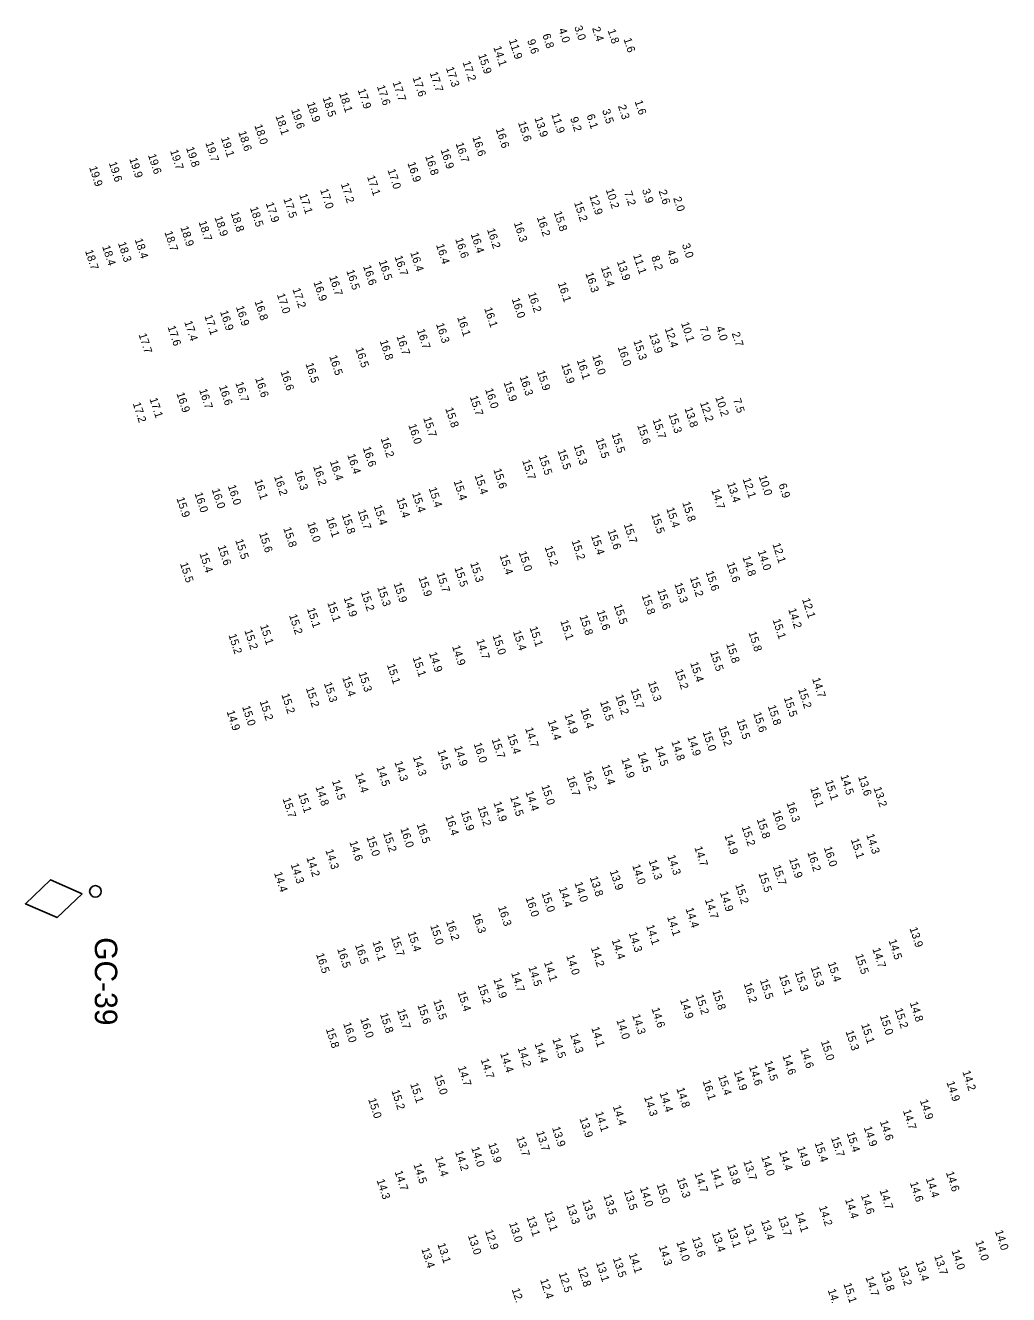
# Model space of a CAD drawing. Extents: x 1023796 to 1112670, y 656573 to 837340.
# Drawn here: x 1088997 to 1089611, y 710717 to 711510 of the extents above; entities that cross this region are included whole.
import ezdxf

# ---------------------------------------------------------------- set-up
doc = ezdxf.new("R2010")
doc.units = 0
doc.layers.add('V-CHAN-NAID', color=7, linetype='Continuous')
doc.layers.add('V-TOPO-SOUN', color=7, linetype='Continuous')

msp = doc.modelspace()

# ---------------------------------------------------------------- linework, layer by layer
at = {"layer": 'V-CHAN-NAID'}
msp.add_lwpolyline([(1089032.16, 710967.26), (1089012.35, 710975.95), (1088996.7, 710961.01), (1089016.51, 710952.32)], close=True, dxfattribs=at)
msp.add_circle((1089040.43, 710968.72), 3.6, dxfattribs=at)

# ---------------------------------------------------------------- texts
msp.add_text('GC-39', height=14, rotation=270, dxfattribs=at).set_placement((1089040.08, 710940.11))
at = {"layer": 'V-TOPO-SOUN'}
for s, p in [('6.8', (1089319.49, 711503.54)), ('4.0', (1089329.48, 711507.03)), ('3.0', (1089339.37, 711508.61)), ('2.4', (1089350.54, 711507.89)), ('1.8', (1089360.2, 711506.48)), ('14.1 ', (1089288.88, 711495.9)), ('11.9 ', (1089298.54, 711500.33)), ('9.6', (1089310, 711500.11)), ('1.6', (1089370.17, 711500.98)), ('17.2 ', (1089269.64, 711486.56)), ('15.9 ', (1089279.36, 711491.12)), ('17.7 ', (1089249.12, 711479.89)), ('17.3 ', (1089259.25, 711482.96)), ('17.6 ', (1089216.16, 711471.5)), ('17.7 ', (1089225.94, 711473.99)), ('17.6 ', (1089238.42, 711476.91)), ('18.5 ', (1089182.21, 711464.3)), ('18.1 ', (1089192.55, 711467.09)), ('17.9 ', (1089204.15, 711469.32)), ('1.6', (1089377.11, 711462.08)), ('19.6 ', (1089162.63, 711456.83)), ('18.9 ', (1089172.41, 711460.98)), ('11.9 ', (1089325.06, 711454.05)), ('3.5', (1089356.77, 711456.53)), ('2.3', (1089366.67, 711459.19)), ('18.0 ', (1089139.64, 711447.04)), ('18.1 ', (1089152.82, 711452.96)), ('15.6 ', (1089304.27, 711448.88)), ('13.9 ', (1089314.53, 711451.66)), ('9.2', (1089336.77, 711451.56)), ('6.1', (1089347.07, 711453.31)), ('19.1 ', (1089118.78, 711439.22)), ('18.6 ', (1089129.58, 711442.89)), ('16.6 ', (1089275.72, 711439.72)), ('16.6 ', (1089290.39, 711444.79)), ('19.7 ', (1089087, 711431.24)), ('19.8 ', (1089097.01, 711432.96)), ('19.7 ', (1089109.06, 711436.15)), ('16.9 ', (1089255.91, 711431.82)), ('16.7 ', (1089265.31, 711435.75)), ('19.6 ', (1089048.74, 711423.68)), ('19.9 ', (1089061.53, 711426.18)), ('19.6 ', (1089073.22, 711428.56)), ('16.9 ', (1089235.24, 711423.54)), ('16.8 ', (1089246.29, 711427.85)), ('19.9 ', (1089036.46, 711420.87)), ('17.1 ', (1089209.98, 711415.12)), ('17.0 ', (1089222.76, 711419.22)), ('17.0 ', (1089180.68, 711406.87)), ('17.2 ', (1089193.61, 711410.49)), ('10.2 ', (1089359.03, 711406.96)), ('3.9', (1089381.66, 711406.81)), ('2.6', (1089392.06, 711406.08)), ('17.9 ', (1089146.78, 711398.35)), ('17.5 ', (1089157.79, 711401.11)), ('17.1 ', (1089167.65, 711403.69)), ('15.2 ', (1089339.24, 711398.88)), ('12.9 ', (1089348.76, 711403.13)), ('7.2', (1089370.53, 711405.25)), ('2.0', (1089401.19, 711401.69)), ('18.8 ', (1089124.82, 711392.47)), ('18.5 ', (1089136.87, 711395.62)), ('15.8 ', (1089326.62, 711392.8)), ('18.9 ', (1089093.43, 711383.43)), ('18.7 ', (1089104.79, 711386.74)), ('18.9 ', (1089114.72, 711389.68)), ('16.3 ', (1089301.67, 711386.15)), ('16.2 ', (1089316.02, 711389.64)), ('18.4 ', (1089064.94, 711375.77)), ('18.7 ', (1089083.52, 711380.38)), ('16.6 ', (1089265.05, 711376.1)), ('16.4 ', (1089274.73, 711379.15)), ('16.2 ', (1089284.88, 711382.08)), ('18.7 ', (1089033.91, 711368.72)), ('18.4 ', (1089044.6, 711371.4)), ('18.3 ', (1089054.47, 711373.61)), ('16.4 ', (1089236.95, 711367.67)), ('16.4 ', (1089253.12, 711372.36)), ('4.8', (1089397.15, 711368.67)), ('3.0', (1089406.61, 711372.65)), ('16.6 ', (1089207.52, 711359.09)), ('16.5 ', (1089217.3, 711362.21)), ('16.7 ', (1089227.15, 711365.06)), ('13.9 ', (1089365.99, 711362.08)), ('11.1 ', (1089376.13, 711366.03)), ('8.2', (1089387.46, 711364.9)), ('16.7 ', (1089186.32, 711352.56)), ('16.5 ', (1089197.06, 711356.28)), ('16.3 ', (1089346.33, 711354.61)), ('15.4 ', (1089356.05, 711358.33)), ('17.2 ', (1089163.4, 711344.83)), ('16.9 ', (1089176.52, 711349.21)), ('16.1 ', (1089329.12, 711348.55)), ('16.8 ', (1089139.74, 711337.17)), ('17.0 ', (1089153.7, 711341.45)), ('16.0 ', (1089300.33, 711338.63)), ('16.2 ', (1089310.47, 711342.15)), ('17.1 ', (1089108.46, 711328.07)), ('16.9 ', (1089118.19, 711330.77)), ('16.9 ', (1089128.1, 711333.7)), ('16.1 ', (1089266.29, 711327.23)), ('16.1 ', (1089283.15, 711332.77)), ('17.6 ', (1089085.41, 711321.27)), ('17.4 ', (1089095.87, 711324.35)), ('16.7 ', (1089241.11, 711319.27)), ('16.3 ', (1089253.06, 711323.01)), ('12.4 ', (1089395.86, 711320.18)), ('10.1 ', (1089406.05, 711323.57)), ('7.0', (1089417.47, 711320.74)), ('4.0', (1089427.89, 711320.93)), ('17.7 ', (1089067.34, 711316.51)), ('16.8 ', (1089217.92, 711312.39)), ('16.7 ', (1089228.36, 711315.44)), ('15.3 ', (1089376.31, 711312.44)), ('13.9 ', (1089386.12, 711316.62)), ('2.7', (1089437.73, 711317.25)), ('16.5 ', (1089202.71, 711307.71)), ('16.0 ', (1089350.61, 711303.2)), ('16.0 ', (1089366.52, 711308.56)), ('16.5 ', (1089171.54, 711298.17)), ('16.5 ', (1089186.38, 711302.88)), ('15.9 ', (1089331.24, 711297.7)), ('16.1 ', (1089340.96, 711300.38)), ('16.6 ', (1089140.12, 711289.08)), ('16.6 ', (1089155.96, 711293.3)), ('16.3 ', (1089305.25, 711290.14)), ('15.9 ', (1089316.05, 711293.37)), ('16.9 ', (1089090.99, 711279.65)), ('16.7 ', (1089105.15, 711281.88)), ('16.6 ', (1089117.52, 711284.1)), ('16.7 ', (1089127.77, 711286.25)), ('16.0 ', (1089283.69, 711282.16)), ('15.9 ', (1089295.24, 711286.55)), ('17.2 ', (1089063.67, 711273.44)), ('17.1 ', (1089074.14, 711276.3)), ('15.7 ', (1089274.12, 711277.6)), ('12.2 ', (1089417.9, 711273.87)), ('10.2 ', (1089427.45, 711277.28)), ('7.5', (1089438.48, 711275.8)), ('15.7 ', (1089245.05, 711264.26)), ('15.8 ', (1089258.86, 711270.22)), ('15.3 ', (1089398.22, 711266.7)), ('13.8 ', (1089408.21, 711270.34)), ('16.0 ', (1089235.76, 711259.92)), ('15.6 ', (1089378.67, 711259.79)), ('15.7 ', (1089388.3, 711263.27)), ('16.2 ', (1089218.47, 711251.61)), ('15.5 ', (1089352.8, 711251.08)), ('15.5 ', (1089362.75, 711254.36)), ('16.4 ', (1089197.64, 711241.24)), ('16.6 ', (1089207.3, 711245.73)), ('15.5 ', (1089317.21, 711240.6)), ('15.5 ', (1089328.95, 711244.03)), ('15.3 ', (1089339.1, 711246.97)), ('16.2 ', (1089176.3, 711234.04)), ('16.4 ', (1089186.77, 711237.19)), ('15.6 ', (1089288.89, 711232.09)), ('15.7 ', (1089306.88, 711237.68)), ('16.1 ', (1089139.64, 711225.31)), ('16.2 ', (1089151.89, 711227.79)), ('16.3 ', (1089164.72, 711231.09)), ('15.4 ', (1089264.08, 711224.79)), ('15.4 ', (1089277.13, 711228.49)), ('12.1 ', (1089444.55, 711226.19)), ('10.0 ', (1089454.56, 711227.79)), ('16.0 ', (1089102.29, 711217.21)), ('16.0 ', (1089113.01, 711219.66)), ('16.0 ', (1089123.04, 711221.9)), ('15.4 ', (1089238.14, 711217.24)), ('15.4 ', (1089248.5, 711220.39)), ('14.7 ', (1089425, 711219.3)), ('13.4 ', (1089434.8, 711223.48)), ('6.9', (1089466.91, 711222.71)), ('15.9 ', (1089090.99, 711214.15)), ('15.4 ', (1089214.17, 711209.33)), ('15.4 ', (1089228.35, 711213.9)), ('15.8 ', (1089406.83, 711211.45)), ('16.1 ', (1089184.42, 711201.74)), ('15.8 ', (1089194.26, 711203.77)), ('15.7 ', (1089204.15, 711206.54)), ('15.5 ', (1089387.44, 711204.01)), ('15.4 ', (1089396.87, 711207.76)), ('15.6 ', (1089142.57, 711192.22)), ('15.8 ', (1089157.68, 711195.45)), ('16.0 ', (1089172.62, 711198.69)), ('15.6 ', (1089360.19, 711194.08)), ('15.7 ', (1089370.29, 711197.85)), ('15.6 ', (1089116.77, 711184.16)), ('15.5 ', (1089127.68, 711188.01)), ('15.2 ', (1089337.73, 711187.55)), ('15.4 ', (1089349.85, 711190.74)), ('12.1 ', (1089463.12, 711185.56)), ('15.4 ', (1089105.34, 711179.63)), ('15.4 ', (1089292.8, 711178.37)), ('15.0 ', (1089304.65, 711180.45)), ('15.2 ', (1089320.91, 711183.75)), ('14.8 ', (1089444.42, 711177.42)), ('14.0 ', (1089453.93, 711181.08)), ('15.5 ', (1089093.18, 711173.45)), ('15.5 ', (1089264.54, 711170.76)), ('15.3 ', (1089274.39, 711173.68)), ('15.6 ', (1089434.54, 711173.56)), ('15.9 ', (1089226.59, 711160.91)), ('15.9 ', (1089242.12, 711164.7)), ('15.7 ', (1089253.33, 711167.22)), ('15.3 ', (1089401.87, 711160.78)), ('15.2 ', (1089411.62, 711164.55)), ('15.6 ', (1089421.45, 711168.21)), ('15.2 ', (1089206.16, 711155.64)), ('15.3 ', (1089216.38, 711158.58)), ('15.8 ', (1089381.53, 711153.43)), ('15.6 ', (1089391.27, 711156.86)), ('15.1 ', (1089172.53, 711145.14)), ('15.1 ', (1089185.16, 711148.99)), ('14.9 ', (1089195.38, 711152.02)), ('15.5 ', (1089364.13, 711147.34)), ('14.2 ', (1089473.01, 711144.79)), ('12.1 ', (1089481.62, 711151.11)), ('15.2 ', (1089161.31, 711141.07)), ('15.1 ', (1089330.65, 711137.51)), ('15.8 ', (1089342.67, 711140.51)), ('15.6 ', (1089353.41, 711143.67)), ('15.1 ', (1089463.24, 711138.23)), ('15.2 ', (1089123.45, 711128.83)), ('15.2 ', (1089133.42, 711131.56)), ('15.1 ', (1089143.19, 711134.62)), ('15.4 ', (1089301.11, 711130.98)), ('15.1 ', (1089311.47, 711133.42)), ('15.8 ', (1089448.17, 711130.32)), ('14.9 ', (1089263.08, 711121.66)), ('14.7 ', (1089278.18, 711125.51)), ('15.0 ', (1089288.33, 711128.35)), ('15.8 ', (1089434.25, 711123.17)), ('15.1 ', (1089238.48, 711114.62)), ('14.9 ', (1089248.65, 711117.46)), ('15.5 ', (1089424.18, 711118.12)), ('15.3 ', (1089204.66, 711105.12)), ('15.1 ', (1089222.43, 711110.12)), ('15.2 ', (1089402.26, 711106.79)), ('15.4 ', (1089411.77, 711111.31)), ('15.3 ', (1089183.04, 711098.66)), ('15.4 ', (1089194.49, 711102.26)), ('15.3 ', (1089385.44, 711099.22)), ('14.7 ', (1089487.92, 711101.46)), ('15.2 ', (1089156.54, 711091.55)), ('15.2 ', (1089171.79, 711095.57)), ('16.2 ', (1089365.06, 711090.9)), ('15.7 ', (1089374.58, 711094.67)), ('15.5 ', (1089470.22, 711089.56)), ('15.2 ', (1089479.17, 711094.88)), ('15.0 ', (1089132, 711083.96)), ('15.2 ', (1089142.95, 711087.35)), ('16.4 ', (1089343.24, 711082.39)), ('16.5 ', (1089355.48, 711087.09)), ('15.8 ', (1089460.26, 711084.32)), ('14.9 ', (1089122.31, 711081.01)), ('14.4 ', (1089322.87, 711075.03)), ('14.9 ', (1089333.27, 711078.92)), ('15.5 ', (1089440.8, 711075.62)), ('15.6 ', (1089451.13, 711079.95)), ('15.4 ', (1089297.54, 711066.38)), ('14.7 ', (1089308.68, 711070.41)), ('15.0 ', (1089419.58, 711068.18)), ('15.2 ', (1089429.49, 711071.31)), ('14.9 ', (1089264.36, 711058.79)), ('16.0 ', (1089276.56, 711060.87)), ('15.7 ', (1089287.82, 711063.58)), ('14.5 ', (1089389.69, 711058.79)), ('14.8 ', (1089400.02, 711062.2)), ('14.9 ', (1089410.01, 711065.14)), ('14.3 ', (1089238.68, 711052.63)), ('14.5 ', (1089253.94, 711056.51)), ('14.9 ', (1089368.74, 711051.32)), ('14.5 ', (1089378.97, 711054.94)), ('14.4 ', (1089202.49, 711042.19)), ('14.5 ', (1089215.81, 711046.21)), ('14.3 ', (1089227.15, 711049.33)), ('16.2 ', (1089345.07, 711043.43)), ('15.4 ', (1089356.5, 711047.15)), ('14.8 ', (1089177.78, 711033.97)), ('14.5 ', (1089188.11, 711037.63)), ('15.0 ', (1089318.85, 711034.54)), ('16.7 ', (1089334.63, 711040.06)), ('15.1 ', (1089495.94, 711037.56)), ('14.5 ', (1089505.57, 711040.86)), ('13.6 ', (1089516.65, 711040.23)), ('15.7 ', (1089157.26, 711026.49)), ('15.1 ', (1089166.96, 711029.63)), ('14.5 ', (1089299.33, 711027.53)), ('14.4 ', (1089308.92, 711030.74)), ('16.1 ', (1089486.72, 711033.16)), ('13.2 ', (1089526.24, 711033.26)), ('15.9 ', (1089268.54, 711018.34)), ('15.2 ', (1089279.04, 711021.25)), ('14.9 ', (1089288.9, 711024.1)), ('16.0 ', (1089463.13, 711018.63)), ('16.3 ', (1089471.91, 711023.87)), ('16.5 ', (1089241.04, 711010.53)), ('16.4 ', (1089258.88, 711015.53)), ('15.8 ', (1089453.37, 711013.6)), ('15.0 ', (1089209.65, 711002.54)), ('15.2 ', (1089220.01, 711005.1)), ('16.0 ', (1089230.78, 711007.88)), ('14.9 ', (1089433.2, 711003.6)), ('15.2 ', (1089443.99, 711008.87)), ('14.3 ', (1089521.72, 711003.96)), ('14.3 ', (1089183.98, 710994.33)), ('14.6 ', (1089198.97, 710999.54)), ('14.7 ', (1089414.35, 710996.12)), ('16.0 ', (1089495.2, 710996.02)), ('15.1 ', (1089512.11, 711001)), ('14.2 ', (1089172.11, 710989.69)), ('14.3 ', (1089385.85, 710987.83)), ('14.3 ', (1089397.51, 710990.78)), ('15.9 ', (1089473.55, 710988.83)), ('16.2 ', (1089484.96, 710992.96)), ('14.4 ', (1089151.95, 710980.13)), ('14.3 ', (1089162.3, 710985.48)), ('13.9 ', (1089361.57, 710981.34)), ('14.0 ', (1089375.56, 710984.84)), ('15.5 ', (1089454.41, 710979.94)), ('15.7 ', (1089463.38, 710984.38)), ('14.4 ', (1089329.74, 710970.67)), ('14.0 ', (1089339.52, 710973.9)), ('13.8 ', (1089349.09, 710977.43)), ('15.2 ', (1089439.88, 710972.76)), ('16.0 ', (1089309, 710964.68)), ('15.0 ', (1089318.93, 710967.61)), ('14.7 ', (1089420.97, 710963.43)), ('14.9 ', (1089430.35, 710967.95)), ('16.3 ', (1089275.85, 710954.39)), ('16.3 ', (1089291.77, 710958.89)), ('14.4 ', (1089408.86, 710957.81)), ('15.0 ', (1089249.41, 710947.24)), ('16.2 ', (1089259.26, 710949.9)), ('14.1 ', (1089384.26, 710947.16)), ('14.1 ', (1089397.36, 710952.71)), ('15.7 ', (1089224.97, 710939.98)), ('15.4 ', (1089235.38, 710942.92)), ('14.3 ', (1089373.42, 710942.6)), ('13.9 ', (1089548.75, 710945.63)), ('16.5 ', (1089191.35, 710932.71)), ('16.5 ', (1089202.46, 710935.16)), ('16.1 ', (1089213.34, 710937.22)), ('14.2 ', (1089349.77, 710933.42)), ('14.4 ', (1089362.8, 710938.18)), ('14.7 ', (1089525.56, 710932.76)), ('14.5 ', (1089535.64, 710938.01)), ('16.5 ', (1089178.16, 710929.43)), ('14.1 ', (1089320.49, 710924.33)), ('14.0 ', (1089334.37, 710928.4)), ('15.4 ', (1089497.65, 710924.02)), ('15.5 ', (1089514.84, 710928.88)), ('14.7 ', (1089300.01, 710917.71)), ('14.5 ', (1089310.74, 710921.28)), ('15.1 ', (1089467.25, 710915.98)), ('15.3 ', (1089477.06, 710918.24)), ('15.3 ', (1089487.07, 710921.15)), ('15.2 ', (1089279.07, 710910.21)), ('14.9 ', (1089288.9, 710913.8)), ('16.2 ', (1089445.14, 710910.99)), ('15.5 ', (1089455.28, 710913.23)), ('15.5 ', (1089251.38, 710900.41)), ('15.4 ', (1089266.53, 710905.63)), ('14.9 ', (1089405.42, 710900.98)), ('15.2 ', (1089415.08, 710903.59)), ('15.8 ', (1089425.6, 710906.48)), ('14.8 ', (1089548.9, 710899.12)), ('15.8 ', (1089218.06, 710892.03)), ('15.7 ', (1089228.78, 710894.54)), ('15.6 ', (1089241.46, 710897.67)), ('14.3 ', (1089375.56, 710891.25)), ('14.6 ', (1089387.63, 710895.41)), ('15.0 ', (1089530.21, 710890.9)), ('15.2 ', (1089539.47, 710895.06)), ('16.0 ', (1089195.05, 710886.15)), ('16.0 ', (1089205.75, 710889.07)), ('14.1 ', (1089350.04, 710883.39)), ('14.0 ', (1089365.68, 710888.18)), ('15.1 ', (1089518.56, 710885.46)), ('15.8 ', (1089184.25, 710882.7)), ('14.5 ', (1089325.72, 710876.37)), ('14.3 ', (1089336.73, 710879.44)), ('15.3 ', (1089508.83, 710881.16)), ('14.4 ', (1089293.09, 710867.42)), ('14.2 ', (1089304.06, 710870.8)), ('14.4 ', (1089314.62, 710873.47)), ('14.6 ', (1089480.53, 710870.03)), ('15.0 ', (1089493.4, 710874.92)), ('14.7 ', (1089280.98, 710863.61)), ('14.6 ', (1089448.49, 710859.27)), ('14.5 ', (1089458.1, 710862.25)), ('14.6 ', (1089469.39, 710866)), ('15.0 ', (1089251.92, 710853.58)), ('14.7 ', (1089266.71, 710858.88)), ('15.4 ', (1089429.21, 710853.24)), ('14.9 ', (1089438.99, 710856.14)), ('14.2 ', (1089581.74, 710856.08)), ('15.2 ', (1089225.22, 710844.15)), ('15.1 ', (1089236.94, 710848.38)), ('14.8 ', (1089403.2, 710845.45)), ('16.1 ', (1089419.47, 710850.18)), ('14.9 ', (1089571.86, 710849.42)), ('15.0 ', (1089210.69, 710838.84)), ('14.3 ', (1089382.97, 710840.16)), ('14.4 ', (1089392.64, 710842.71)), ('14.9 ', (1089555.22, 710838.07)), ('14.1 ', (1089352.46, 710830.46)), ('14.4 ', (1089363.48, 710834.38)), ('14.7 ', (1089544.61, 710831.73)), ('13.9 ', (1089325.52, 710821.06)), ('13.9 ', (1089342.64, 710826.82)), ('14.9 ', (1089520.17, 710821.24)), ('14.6 ', (1089530.25, 710824.94)), ('13.7 ', (1089303.15, 710814.98)), ('13.7 ', (1089315.59, 710818.31)), ('15.7 ', (1089499.71, 710814.75)), ('15.4 ', (1089509.46, 710817.72)), ('14.2 ', (1089264.99, 710806.03)), ('14.0 ', (1089275.05, 710808.46)), ('13.9 ', (1089285.65, 710810.98)), ('14.4 ', (1089467.28, 710806.17)), ('14.9 ', (1089478.43, 710808.69)), ('15.4 ', (1089489.51, 710811.54)), ('14.5 ', (1089239, 710798.06)), ('14.4 ', (1089252.33, 710802.54)), ('13.8 ', (1089434.87, 710797.43)), ('13.7 ', (1089444.94, 710800.03)), ('14.0 ', (1089456.13, 710802.87)), ('14.3 ', (1089215.98, 710788.27)), ('14.7 ', (1089227.22, 710793.59)), ('15.3 ', (1089403.49, 710789.19)), ('14.7 ', (1089414.46, 710792.37)), ('14.1 ', (1089424.45, 710794.94)), ('14.4 ', (1089558.92, 710789.33)), ('14.6 ', (1089571.48, 710793.09)), ('13.5 ', (1089370.37, 710781.46)), ('14.0 ', (1089380.34, 710783.54)), ('15.0 ', (1089390.83, 710785.63)), ('14.7 ', (1089530.04, 710781.89)), ('14.6 ', (1089548.97, 710786.67)), ('13.3 ', (1089334.45, 710772.71)), ('13.5 ', (1089344.32, 710775.48)), ('13.5 ', (1089357.59, 710778.65)), ('14.4 ', (1089508.49, 710776.2)), ('14.6 ', (1089518.4, 710778.9)), ('13.1 ', (1089309.65, 710765.13)), ('13.1 ', (1089320.73, 710768.35)), ('13.7 ', (1089466.71, 710765.21)), ('14.1 ', (1089477.27, 710767.73)), ('14.2 ', (1089492.17, 710771.59)), ('12.9 ', (1089283.67, 710756.76)), ('13.0 ', (1089298.66, 710761.37)), ('13.1 ', (1089435.06, 710757.97)), ('13.1 ', (1089445.06, 710760.39)), ('13.4 ', (1089456, 710762.9)), ('14.0 ', (1089602.13, 710756.46)), ('13.1 ', (1089253.93, 710748.34)), ('13.0 ', (1089272.99, 710753.68)), ('14.0 ', (1089403.14, 710749.61)), ('13.6 ', (1089412.88, 710752.2)), ('13.4 ', (1089425.33, 710755.34)), ('14.0 ', (1089589.87, 710749.92)), ('13.4 ', (1089243.9, 710745.34)), ('14.1 ', (1089373.46, 710742.06)), ('14.3 ', (1089392.14, 710746.86)), ('13.7 ', (1089564.14, 710740.91)), ('14.0 ', (1089574.98, 710744.24)), ('12.8 ', (1089341.51, 710733.58)), ('13.1 ', (1089352.96, 710736.75)), ('13.5 ', (1089363.51, 710739.44)), ('13.2 ', (1089541.82, 710734.21)), ('13.4 ', (1089552.55, 710737.26)), ('12.4 ', (1089318.05, 710726.1)), ('12.5 ', (1089329.68, 710730.05)), ('14.7 ', (1089521.27, 710727.66)), ('13.8 ', (1089531.01, 710730.95)), ('12.4 ', (1089300.34, 710720.18)), ('14.1 ', (1089497.7, 710719.66)), ('15.1 ', (1089507.49, 710723.44))]:
    msp.add_text(s, height=5, rotation=288, dxfattribs=at).set_placement(p)

doc.saveas('drawing.dxf')
